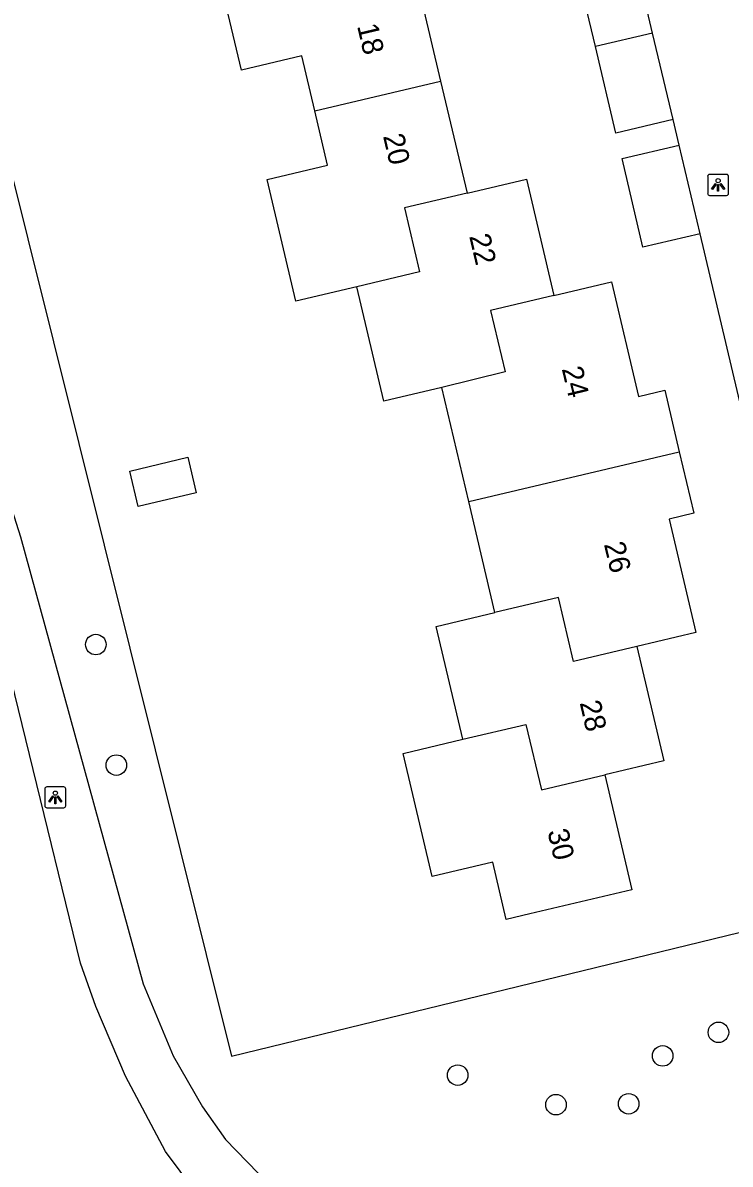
# Model space of a CAD drawing. Extents: x 158038 to 159242, y 380133 to 381214.
# Drawn here: x 158631.6 to 158665.3, y 380409.8 to 380464.2 of the extents above; entities that cross this region are included whole.
import ezdxf

# ---------------------------------------------------------------- set-up
doc = ezdxf.new("R2010")
doc.units = 0
for name, color, linetype in [('IMGEO_Boom', 7, 'Continuous'), ('IMGEO_Groenvoorziening', 7, 'Continuous'), ('IMGEO_Lichtpunt', 7, 'Continuous'), ('IMGEO_Pand', 7, 'Continuous'), ('IMGEO_Pand_nummerreeks', 7, 'Continuous'), ('IMGEO_Voetpad_halfverhard', 7, 'Continuous'), ('IMGEO_Voetpad_open', 7, 'Continuous')]:
    doc.layers.add(name, color=color, linetype=linetype)

msp = doc.modelspace()

# ---------------------------------------------------------------- linework, layer by layer
at = {"layer": 'IMGEO_Boom'}
for centre in [(158635.094, 380434.543), (158636.072, 380428.799), (158664.768, 380416.063), (158662.11, 380414.94), (158652.34, 380414.023), (158657.025, 380412.615), (158660.488, 380412.657)]:
    msp.add_circle(centre, 0.489, dxfattribs=at)
at = {"layer": 'IMGEO_Groenvoorziening'}
msp.add_lwpolyline([(158630.604, 380459.446), (158630.649, 380458.734), (158641.564, 380414.924), (158671.368, 380422.189)], dxfattribs=at)
at = {"layer": 'IMGEO_Lichtpunt'}
for p, q in [((158664.254, 380456.855), (158664.254, 380456.048)), ((158664.254, 380456.855), (158664.254, 380456.048)), ((158665.156, 380456.95), (158664.348, 380456.95)), ((158665.156, 380456.95), (158664.348, 380456.95)), ((158665.25, 380456.048), (158665.25, 380456.855)), ((158665.25, 380456.048), (158665.25, 380456.855)), ((158664.348, 380455.954), (158665.156, 380455.954)), ((158664.348, 380455.954), (158665.156, 380455.954)), ((158632.663, 380427.665), (158632.663, 380426.858)), ((158632.663, 380427.665), (158632.663, 380426.858)), ((158633.565, 380427.76), (158632.757, 380427.76)), ((158633.565, 380427.76), (158632.757, 380427.76)), ((158633.659, 380426.858), (158633.659, 380427.665)), ((158633.659, 380426.858), (158633.659, 380427.665)), ((158632.757, 380426.764), (158633.565, 380426.764)), ((158632.757, 380426.764), (158633.565, 380426.764))]:
    msp.add_line(p, q, dxfattribs=at)
for points in [[(158664.628, 380456.519), (158664.667, 380456.491), (158664.479, 380456.229), (158664.441, 380456.256), (158664.628, 380456.519)], [(158664.73, 380456.471), (158664.777, 380456.471), (158664.777, 380456.149), (158664.73, 380456.149), (158664.73, 380456.471)], [(158664.84, 380456.491), (158664.878, 380456.518), (158665.065, 380456.256), (158665.026, 380456.228), (158664.84, 380456.491)], [(158633.037, 380427.329), (158633.076, 380427.301), (158632.888, 380427.039), (158632.85, 380427.066), (158633.037, 380427.329)], [(158633.139, 380427.281), (158633.186, 380427.281), (158633.186, 380426.959), (158633.139, 380426.959), (158633.139, 380427.281)], [(158633.249, 380427.301), (158633.287, 380427.328), (158633.474, 380427.066), (158633.435, 380427.038), (158633.249, 380427.301)]]:
    msp.add_lwpolyline(points, dxfattribs=at)
for centre in [(158664.753, 380456.653), (158633.162, 380427.463)]:
    msp.add_circle(centre, 0.0994, dxfattribs=at)
for centre, start, end in [((158664.348, 380456.855), 90, 180), ((158664.348, 380456.855), 90, 180), ((158665.156, 380456.855), 0, 90), ((158665.156, 380456.855), 0, 90), ((158664.348, 380456.048), 180, 270), ((158664.348, 380456.048), 180, 270), ((158665.156, 380456.048), 270, 0), ((158665.156, 380456.048), 270, 360), ((158632.757, 380427.665), 90, 180), ((158632.757, 380427.665), 90, 180), ((158633.565, 380427.665), 0, 90), ((158633.565, 380427.665), 0, 90), ((158632.757, 380426.858), 180, 270), ((158632.757, 380426.858), 180, 270), ((158633.565, 380426.858), 270, 0), ((158633.565, 380426.858), 270, 360)]:
    msp.add_arc(centre, 0.0946, start, end, dxfattribs=at)
at = {"layer": 'IMGEO_Pand'}
for points in [[(158645.527, 380459.98), (158644.911, 380462.597), (158642.034, 380461.919), (158640.677, 380467.674), (158643.536, 380468.348)], [(158658.903, 380463.042), (158657.929, 380467.167), (158660.654, 380467.811)], [(158661.628, 380463.686), (158660.654, 380467.811)], [(158650.27, 380466.739), (158651.528, 380461.4)], [(158661.628, 380463.686), (158658.903, 380463.042)], [(158662.603, 380459.561), (158661.628, 380463.686)], [(158662.603, 380459.561), (158659.878, 380458.917), (158658.903, 380463.042)], [(158645.527, 380459.98), (158651.528, 380461.4)], [(158651.528, 380461.4), (158652.787, 380456.06)], [(158647.536, 380451.601), (158644.632, 380450.916), (158643.267, 380456.707), (158646.139, 380457.384), (158645.527, 380459.98)], [(158663.891, 380454.12), (158661.166, 380453.48), (158660.172, 380457.711), (158662.898, 380458.351)], [(158663.891, 380454.12), (158662.898, 380458.351)], [(158652.787, 380456.06), (158655.613, 380456.726), (158656.92, 380451.18)], [(158652.787, 380456.06), (158649.802, 380455.356), (158650.522, 380452.305), (158647.536, 380451.601)], [(158651.587, 380446.802), (158648.821, 380446.15), (158647.536, 380451.601)], [(158656.92, 380451.18), (158659.675, 380451.829), (158660.962, 380446.369), (158662.207, 380446.662), (158662.898, 380443.731)], [(158656.92, 380451.18), (158653.905, 380450.47), (158654.609, 380447.539), (158651.587, 380446.802)], [(158652.87, 380441.358), (158651.587, 380446.802)], [(158639.48, 380443.469), (158639.878, 380441.783), (158637.107, 380441.129), (158636.709, 380442.815), (158639.48, 380443.469)], [(158652.87, 380441.358), (158662.898, 380443.731)], [(158662.898, 380443.731), (158663.589, 380440.803), (158662.415, 380440.526), (158663.691, 380435.112), (158660.885, 380434.451)], [(158654.117, 380436.067), (158652.87, 380441.358)], [(158660.885, 380434.451), (158657.859, 380433.738), (158657.142, 380436.78), (158654.117, 380436.067)], [(158652.581, 380430.028), (158651.313, 380435.406), (158654.117, 380436.067)], [(158660.885, 380434.451), (158662.171, 380428.997), (158659.346, 380428.331)], [(158652.581, 380430.028), (158655.595, 380430.739), (158656.331, 380427.62), (158659.346, 380428.331)], [(158659.346, 380428.331), (158660.637, 380422.852), (158655.771, 380421.705), (158654.656, 380421.442), (158654.011, 380424.177), (158651.12, 380423.496), (158649.738, 380429.357), (158652.581, 380430.028)]]:
    msp.add_lwpolyline(points, dxfattribs=at)
at = {"layer": 'IMGEO_Voetpad_halfverhard'}
for points in [[(158625.503, 380458.526), (158628.247, 380449.902), (158631.5, 380439.678), (158637.354, 380418.371), (158638.783, 380414.94), (158640.176, 380412.513), (158641.278, 380410.962), (158644.917, 380407.21), (158646.933, 380405.595), (158648.684, 380404.5), (158651.108, 380403.43), (158653.38, 380402.893), (158655.818, 380402.737), (158660.83, 380402.694), (158664.694, 380403.155), (158670.224, 380404.718), (158675.042, 380405.363), (158675.926, 380405.633), (158676.162, 380406.197), (158675.292, 380410.243), (158674.458, 380414.282), (158672.467, 380422.447)], [(158628.652, 380374.606), (158631.521, 380376.866), (158636.545, 380381.24), (158638.745, 380383.523), (158640.997, 380386.135), (158643.161, 380389.091), (158646.013, 380393.913), (158646.74, 380396.083), (158646.529, 380398.649), (158645.821, 380400.936), (158644.39, 380403.401), (158640.511, 380407.572), (158638.42, 380410.382), (158636.509, 380413.978), (158635.092, 380417.295), (158634.371, 380419.353), (158629.481, 380439.249), (158627.367, 380444.102), (158613.616, 380442.377), (158606.886, 380440.886), (158603.584, 380440.306), (158597.742, 380440.334), (158597.47, 380440.298)]]:
    msp.add_lwpolyline(points, dxfattribs=at)
at = {"layer": 'IMGEO_Voetpad_open'}
for points in [[(158662.898, 380458.351), (158662.603, 380459.561)], [(158668.44, 380434.875), (158663.891, 380454.12)]]:
    msp.add_lwpolyline(points, dxfattribs=at)

# ---------------------------------------------------------------- texts
at = {"layer": 'IMGEO_Pand_nummerreeks'}
for s, rotation, p in [('18', 283.2623, (158647.54, 380464.03)), ('20', 283.2623, (158648.777, 380458.779)), ('22', 283.2607, (158652.884, 380454.008)), ('24', 283.5084, (158657.296, 380447.686)), ('26', 283.5084, (158659.304, 380439.328)), ('28', 283.2675, (158658.147, 380431.773)), ('30', 283.2586, (158656.611, 380425.641))]:
    msp.add_text(s, height=1, rotation=rotation, dxfattribs=at).set_placement(p)

doc.saveas('drawing.dxf')
